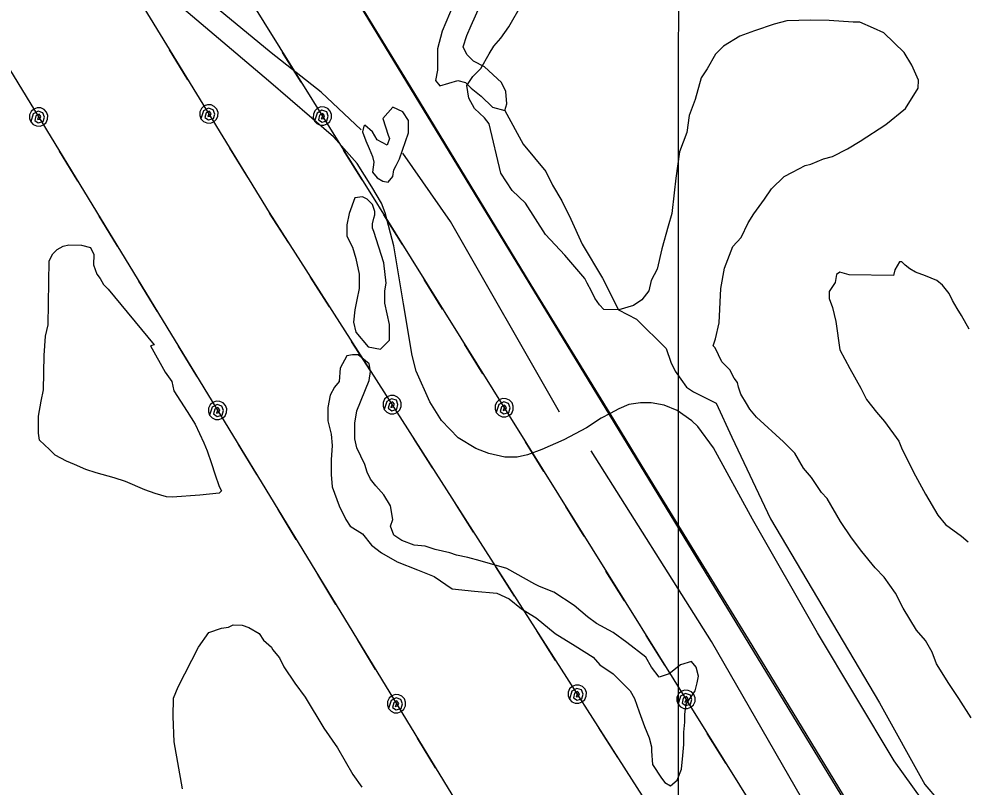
# Model space of a CAD drawing. Extents: x 3263578 to 3301413, y 764927 to 798602.
# Drawn here: x 3269709 to 3270632, y 778387 to 779133 of the extents above; entities that cross this region are included whole.
import ezdxf

# ---------------------------------------------------------------- set-up
doc = ezdxf.new("R2010")
doc.units = 0
for name, color, linetype in [('V-GRID-MAJR', 7, 'Continuous'), ('V-RAIL-TRAK', 7, 'Continuous'), ('V-ROAD-CNTR', 7, 'Continuous'), ('V-SITE-VEGE', 7, 'Continuous'), ('V-TOPO-SHOR', 7, 'Continuous'), ('V-UTIL-LINE', 7, 'Continuous')]:
    doc.layers.add(name, color=color, linetype=linetype)

msp = doc.modelspace()

# ---------------------------------------------------------------- linework, layer by layer
at = {"layer": 'V-GRID-MAJR'}
msp.add_spline([(3270349.27, 775829.63), (3270351.04, 781890.58), (3270352.8, 787952.61), (3270354.56, 794014.68), (3270354.56, 794015.72)], degree=3, dxfattribs=at)
at = {"layer": 'V-RAIL-TRAK'}
msp.add_lwpolyline([(3270536.85, 778335.83), (3270418.22, 778530.26), (3270314.88, 778698.65), (3270283.58, 778749.75), (3270206.97, 778874.87), (3270093.62, 779060.73), (3269973.23, 779257.54), (3269816.81, 779512.84), (3269677.45, 779740.99), (3269504.86, 780022.9), (3269364.8, 780252.14), (3269178.69, 780556.82), (3269021.91, 780812.13), (3268822.79, 781137.77), (3268625.61, 781460.31)], dxfattribs=at)
at = {"layer": 'V-ROAD-CNTR'}
for points in [[(3272188.38, 775832.51), (3271868.07, 776292.71), (3271339.65, 777053.16), (3271160.7, 777323.73), (3270905.43, 777727.45), (3270283.38, 778748.11), (3269657.53, 779774.08), (3268620.7, 781468.96), (3267728.6, 782934.33)], [(3270586.82, 778374.31), (3270559.65, 778412.1), (3270485.36, 778536.53), (3270422.02, 778646.89), (3270384, 778716.25), (3270369, 778737.06), (3270363.13, 778742.39), (3270348.87, 778752.72), (3270336.32, 778757.62), (3270323.37, 778760.18), (3270313.26, 778759.98), (3270301.69, 778758.54), (3270292.24, 778754.19), (3270283.58, 778749.75), (3270275.03, 778745.2), (3270260.62, 778735.87), (3270238.78, 778723.96), (3270217.34, 778714.56), (3270203.36, 778709.38), (3270193.23, 778707.38), (3270181.32, 778707.39), (3270165.68, 778710.71), (3270152.95, 778715.61), (3270135.8, 778726.17), (3270119.84, 778743.03), (3270108.4, 778760.9), (3270094.99, 778790.7), (3270091.27, 778805.92), (3270082.71, 778856.21), (3270073.34, 778912.48), (3270065.02, 778944.72), (3270061.21, 778954.17), (3270052.08, 778970.01), (3270037.66, 778992.62), (3270014.8, 779018.61), (3269951.64, 779073.04), (3269784.71, 779214.49)]]:
    msp.add_lwpolyline(points, dxfattribs=at)
at = {"layer": 'V-SITE-VEGE'}
for points in [[(3270496.5, 779131.57), (3270478.72, 779131.85), (3270455.38, 779131.11), (3270443.1, 779127.98), (3270424.11, 779121.62), (3270409.58, 779116.29), (3270393.87, 779106.55), (3270385.97, 779098.9), (3270377.96, 779084.58), (3270372.27, 779075.78), (3270366.37, 779054.76), (3270360.57, 779039.3), (3270358.08, 779022.67), (3270351.11, 779003.9), (3270347.37, 778978.4), (3270346.02, 778963.97), (3270343.48, 778944.02), (3270339.95, 778931.85), (3270334.04, 778909.72), (3270329.27, 778889.8), (3270323.54, 778878.78), (3270321.16, 778868.81), (3270314.35, 778860.04), (3270306.49, 778854.61), (3270291.98, 778850.4), (3270277.54, 778850.63), (3270273.16, 778855.14), (3270268.83, 778861.88), (3270265.6, 778868.6), (3270261.28, 778876.44), (3270259.13, 778880.92), (3270239.49, 778903.46), (3270220.93, 778923.76), (3270201.42, 778954.07), (3270188.28, 778966.51), (3270177.44, 778983.35), (3270165.99, 779031.31), (3270161.63, 779036.94), (3270151.78, 779045.98), (3270146.39, 779056.07), (3270144.36, 779068.33), (3270150.06, 779077.12), (3270157.96, 779084.78), (3270165.96, 779099.09), (3270170.53, 779106.8), (3270177.32, 779114.47), (3270185.28, 779125.45), (3270197.85, 779147.47)], [(3270634.51, 778453.77), (3270622.59, 778472.85), (3270612.83, 778487.45), (3270600.91, 778506.53), (3270596.65, 778517.71), (3270590.16, 778528.93), (3270581.43, 778539.07), (3270568.44, 778560.39), (3270560.9, 778574.96), (3270550.04, 778590.69), (3270541.29, 778599.72), (3270528.21, 778615.48), (3270518.43, 778628.97), (3270507.57, 778644.7), (3270494.6, 778667.13), (3270489.13, 778672.78), (3270479.36, 778687.38), (3270471.73, 778696.39), (3270463.08, 778710.97), (3270452.15, 778722.26), (3270425.86, 778746.02), (3270419.32, 778753.9), (3270416.08, 778759.51), (3270410.67, 778768.49), (3270408.55, 778775.19), (3270407.51, 778779.65), (3270404.25, 778784.15), (3270399.93, 778791.99), (3270392.28, 778799.89), (3270385.83, 778813.33), (3270383.64, 778815.59), (3270385.97, 778822.22), (3270389.55, 778837.72), (3270391.2, 778871.03), (3270394.85, 778890.97), (3270402.97, 778911.95), (3270410.89, 778920.71), (3270417.78, 778935.04), (3270423.48, 778943.84), (3270433.71, 778958.12), (3270440.54, 778968.01), (3270452.95, 778980.04), (3270460.8, 778984.35), (3270473.13, 778990.83), (3270478.7, 778991.85), (3270491.01, 778997.2), (3270499.93, 778999.29), (3270514.49, 779006.83), (3270526.84, 779014.41), (3270551.55, 779030.68), (3270570.68, 779045.93), (3270583.22, 779065.73), (3270583.35, 779073.5), (3270576.91, 779088.05), (3270569.33, 779100.4), (3270549.64, 779119.6), (3270539.71, 779124.2), (3270526.47, 779129.97), (3270519.81, 779130.08), (3270496.5, 779131.57)], [(3270632.8, 778831.59), (3270625.24, 778845.04), (3270620.9, 778851.78), (3270616.58, 778859.63), (3270613.36, 778866.35), (3270606.81, 778874.23), (3270601.33, 778878.76), (3270590.29, 778883.39), (3270580.35, 778886.88), (3270574.85, 778890.3), (3270570.46, 778893.7), (3270567.18, 778897.09), (3270564.96, 778897.12), (3270560.39, 778889.42), (3270559.19, 778883.88), (3270515.87, 778884.58), (3270507.02, 778886.94), (3270503.65, 778884.78), (3270502.41, 778877.02), (3270496.71, 778868.22), (3270496.61, 778861.56), (3270499.8, 778852.61), (3270502.92, 778839.23), (3270506.91, 778811.39), (3270516.62, 778793.45), (3270527.43, 778774.39), (3270532.81, 778763.19), (3270542.61, 778750.81), (3270550.24, 778741.8), (3270564.38, 778722.68), (3270567.59, 778714.85), (3270580.51, 778689.09), (3270590.22, 778671.15), (3270602.12, 778650.96), (3270609.75, 778641.95), (3270625.12, 778630.59), (3270631.7, 778624.93)], [(3269867.82, 778384.96), (3269859.67, 778430.65), (3269858.95, 778455.11), (3269859.23, 778472.88), (3269863.85, 778483.92), (3269883.36, 778522.5), (3269893.59, 778536.78), (3269905.89, 778541.03), (3269912.57, 778542.03), (3269917.05, 778544.18), (3269925.93, 778544.04), (3269932.56, 778541.71), (3269942.47, 778535.99), (3269946.81, 778529.26), (3269954.48, 778522.47), (3269955.55, 778520.23), (3269962.09, 778512.34), (3269966.39, 778503.39), (3269977.25, 778487.66), (3269987.04, 778474.17), (3270005.44, 778443.87), (3270018.47, 778424.77), (3270033.61, 778398.97), (3270042.3, 778386.61)]]:
    msp.add_lwpolyline(points, dxfattribs=at)
msp.add_lwpolyline([(3269840.31, 778816.53), (3269836.96, 778815.48), (3269850.98, 778789.7), (3269857.51, 778780.7), (3269859.59, 778771.78), (3269872.6, 778751.57), (3269880.18, 778739.22), (3269888.78, 778721.31), (3269891.98, 778713.48), (3269896.23, 778701.19), (3269899.4, 778691.14), (3269903.65, 778678.84), (3269905.8, 778674.37), (3269903.54, 778672.18), (3269884.63, 778670.26), (3269857.93, 778668.47), (3269852.37, 778668.56), (3269841.32, 778672.07), (3269831.37, 778675.56), (3269812.61, 778683.64), (3269801.56, 778687.15), (3269783.86, 778691.88), (3269773.91, 778695.37), (3269762.87, 778699.99), (3269755.15, 778703.45), (3269744.13, 778709.18), (3269738.67, 778714.83), (3269728.81, 778723.88), (3269727.81, 778730.56), (3269728.08, 778747.22), (3269730.53, 778761.63), (3269732.93, 778772.7), (3269733.46, 778806.03), (3269734.88, 778824.89), (3269737.28, 778835.96), (3269738.28, 778898.18), (3269741.72, 778904.79), (3269746.23, 778909.16), (3269751.84, 778912.4), (3269757.41, 778913.43), (3269769.63, 778913.23), (3269778.48, 778910.86), (3269781.71, 778904.14), (3269781.55, 778894.15), (3269784.74, 778885.2), (3269788, 778880.71), (3269791.24, 778875.1), (3269795.62, 778870.59)], close=True, dxfattribs=at)
at = {"layer": 'V-TOPO-SHOR'}
for points in [[(3270041.7, 779025.24), (3270002.87, 779061.8), (3269954.04, 779100.21), (3269891.67, 779152.1), (3269828.52, 779207.51), (3269776.51, 779250.19), (3269717.5, 779300.47), (3269689.52, 779323.47), (3269638.58, 779365.89), (3269584.59, 779412.83), (3269525.71, 779463.94), (3269464.19, 779515.95), (3269407.54, 779563.17), (3269355.29, 779606.34), (3269294.12, 779656.89), (3269233.91, 779707.9), (3269178.73, 779756.19), (3269119.6, 779806.58), (3269061.96, 779851.89), (3269013.55, 779894.64), (3268965.5, 779936.53)], [(3270131.13, 779146.34), (3270120.25, 779121.31), (3270115.89, 779103.89), (3270115.89, 779094.1), (3270115.89, 779083.22), (3270113.71, 779073.42), (3270118.06, 779067.98), (3270135.48, 779073.42), (3270143.09, 779071.24), (3270148.54, 779065.8), (3270158.33, 779058.18), (3270169.21, 779047.3), (3270181.18, 779044.03), (3270183.36, 779050.56), (3270182.27, 779062.53), (3270177.92, 779071.24), (3270161.6, 779086.48), (3270150.71, 779091.92), (3270144.19, 779098.45), (3270140.92, 779106.07), (3270144.19, 779116.95), (3270148.54, 779126.74), (3270158.34, 779148.51)], [(3270181.18, 779044.03), (3270199.07, 779011.44), (3270221.14, 778984.95), (3270227.76, 778971.71), (3270236.58, 778956.26), (3270245.41, 778938.61), (3270256.44, 778914.33), (3270276.3, 778881.23), (3270291.75, 778850.33), (3270309.4, 778841.5), (3270338.09, 778812.81), (3270342.5, 778799.56), (3270346.91, 778790.74), (3270357.95, 778775.29), (3270364.57, 778770.87), (3270386.64, 778759.84), (3270402.08, 778726.73), (3270439.59, 778647.28), (3270545.51, 778468.51), (3270589.64, 778389.06), (3270616.12, 778358.16), (3270640.39, 778327.26), (3270898.58, 778119.79), (3270953.76, 778188.2)], [(3270234.36, 778751.02), (3270128.44, 778936.41), (3270082.11, 779002.62)], [(3270624.92, 778106.58), (3270382.2, 778528.11), (3270265.25, 778713.5)]]:
    msp.add_lwpolyline(points, dxfattribs=at)
for points in [[(3270078.88, 778997.25), (3270087.59, 779022.28), (3270087.59, 779034.25), (3270082.15, 779042.95), (3270072.35, 779047.31), (3270062.56, 779036.42), (3270068, 779020.1), (3270069.09, 779016.84), (3270066.91, 779010.31), (3270057.12, 779015.75), (3270052.76, 779023.37), (3270045.15, 779029.9), (3270044.06, 779028.81), (3270042.97, 779023.37), (3270046.23, 779014.66), (3270049.5, 779007.04), (3270052.76, 778999.42), (3270053.85, 778993.98), (3270052.76, 778984.19), (3270057.11, 778978.75), (3270062.55, 778975.48), (3270068, 778974.39), (3270072.35, 778979.83), (3270073.44, 778986.36), (3270075.61, 778990.72)], [(3270063.64, 778896.04), (3270053.84, 778926.51), (3270052.76, 778929.77), (3270052.76, 778934.13), (3270053.84, 778939.57), (3270054.93, 778942.83), (3270054.93, 778946.1), (3270052.76, 778952.63), (3270047.32, 778958.07), (3270042.96, 778960.25), (3270035.35, 778959.16), (3270029.9, 778943.92), (3270027.73, 778933.04), (3270027.72, 778922.16), (3270033.16, 778911.28), (3270036.43, 778900.39), (3270039.69, 778885.16), (3270039.69, 778871.01), (3270037.51, 778860.13), (3270035.34, 778850.33), (3270034.25, 778838.36), (3270036.42, 778828.57), (3270048.39, 778814.42), (3270060.36, 778812.24), (3270069.07, 778820.95), (3270069.07, 778836.18), (3270064.72, 778856.86), (3270064.72, 778868.83), (3270065.81, 778876.45)], [(3270037.5, 778752.39), (3270049.48, 778781.77), (3270050.57, 778790.48), (3270049.48, 778798.09), (3270038.6, 778806.8), (3270033.16, 778806.8), (3270027.71, 778805.71), (3270021.18, 778793.74), (3270020.09, 778780.68), (3270015.74, 778775.24), (3270011.39, 778767.62), (3270009.21, 778755.65), (3270009.21, 778742.59), (3270012.47, 778729.54), (3270013.56, 778718.65), (3270012.47, 778704.5), (3270012.47, 778690.36), (3270013.56, 778678.39), (3270020.08, 778659.88), (3270026.61, 778646.82), (3270030.96, 778640.29), (3270042.93, 778632.68), (3270051.64, 778621.79), (3270061.43, 778614.17), (3270076.67, 778605.47), (3270096.26, 778597.85), (3270112.58, 778591.32), (3270129.99, 778579.34), (3270151.76, 778577.16), (3270173.52, 778574.99), (3270185.49, 778569.54), (3270197.46, 778559.75), (3270211.61, 778551.04), (3270230.11, 778535.8), (3270249.7, 778523.83), (3270267.11, 778512.95), (3270273.64, 778505.33), (3270286.7, 778496.62), (3270303.02, 778480.29), (3270307.37, 778472.68), (3270311.72, 778459.62), (3270317.16, 778445.47), (3270321.52, 778434.58), (3270323.69, 778425.88), (3270323.69, 778421.53), (3270324.78, 778408.47), (3270333.48, 778395.41), (3270336.75, 778391.05), (3270342.19, 778387.79), (3270348.72, 778393.23), (3270353.07, 778404.11), (3270354.16, 778417.17), (3270355.25, 778428.05), (3270355.25, 778440.02), (3270356.34, 778449.82), (3270356.34, 778457.44), (3270357.43, 778467.23), (3270366.14, 778480.29), (3270368.32, 778487.91), (3270369.41, 778494.44), (3270367.23, 778503.14), (3270362.88, 778508.58), (3270351.99, 778505.32), (3270341.11, 778496.61), (3270331.32, 778493.35), (3270323.7, 778503.15), (3270318.26, 778512.94), (3270299.76, 778527.09), (3270286.7, 778536.89), (3270270.38, 778545.59), (3270261.67, 778552.12), (3270248.61, 778563.01), (3270229.03, 778576.07), (3270214.88, 778581.51), (3270210.53, 778583.69), (3270183.32, 778598.93), (3270157.2, 778606.55), (3270145.23, 778609.81), (3270134.35, 778611.99), (3270127.82, 778614.17), (3270113.67, 778617.43), (3270103.88, 778620.7), (3270092.99, 778621.79), (3270081.02, 778626.14), (3270073.41, 778631.58), (3270070.14, 778640.29), (3270072.32, 778646.82), (3270070.14, 778659.88), (3270063.62, 778670.76), (3270056, 778679.47), (3270050.56, 778686), (3270047.29, 778692.53), (3270045.12, 778700.15), (3270037.5, 778716.47), (3270035.32, 778725.18), (3270035.33, 778734.97), (3270035.33, 778740.42)]]:
    msp.add_lwpolyline(points, close=True, dxfattribs=at)
at = {"layer": 'V-UTIL-LINE'}
for points in [[(3268409.45, 784958.93), (3268573.89, 783710.18), (3268827.39, 781864.99), (3268971.69, 780694.4), (3269579.31, 779719.37), (3271430.81, 776750.82), (3272074.85, 775829.76)], [(3268230.13, 784805.77), (3268307.95, 784237.21), (3268452.81, 783310.24), (3268587.31, 782316.49), (3268362.25, 781702.07), (3268263.07, 781437.2), (3268500.02, 781041.3), (3269699.69, 779084.34), (3270893.55, 777127.57), (3271403.45, 776393.36), (3271797.64, 775829.73)], [(3268411.53, 784147.11), (3268571.39, 782890.14), (3268740.09, 781681.15), (3268871.81, 780708.39), (3269952.3, 778944.99), (3271642.64, 776301.92), (3271967.18, 775831.85)], [(3269873.2, 779074.07), (3269855.44, 779103.06)], [(3269983.24, 779071.76), (3269965.25, 779100.6)], [(3269893.57, 779040.83), (3269892.41, 779038.2), (3269894.69, 779038.65), (3269895.74, 779041.19), (3269893.94, 779043.5), (3269890.96, 779041.86), (3269889.76, 779037.33), (3269893.3, 779034.95), (3269897.97, 779036.3), (3269899.26, 779040.69), (3269897.81, 779044.92), (3269893.25, 779046.48), (3269888.39, 779043.89), (3269885.9, 779036.12), (3269888.28, 779033.55), (3269891.47, 779032.08), (3269894.98, 779031.94), (3269898.27, 779033.15), (3269900.85, 779035.54), (3269902.32, 779038.72), (3269902.46, 779042.23), (3269901.25, 779045.53), (3269898.86, 779048.11), (3269895.67, 779049.58), (3269892.16, 779049.72), (3269888.87, 779048.5), (3269886.29, 779046.12), (3269884.82, 779042.93), (3269884.68, 779039.42), (3269885.9, 779036.12)], [(3269728.04, 779037.86), (3269726.88, 779035.23), (3269729.16, 779035.68), (3269730.21, 779038.22), (3269728.42, 779040.54), (3269725.44, 779038.9), (3269724.22, 779034.38), (3269727.76, 779031.99), (3269732.44, 779033.33), (3269733.73, 779037.72), (3269732.29, 779041.95), (3269727.73, 779043.52), (3269722.87, 779040.94), (3269720.36, 779033.18), (3269722.74, 779030.59), (3269725.93, 779029.12), (3269729.43, 779028.97), (3269732.73, 779030.18), (3269735.31, 779032.56), (3269736.79, 779035.75), (3269736.94, 779039.26), (3269735.73, 779042.55), (3269733.35, 779045.14), (3269730.16, 779046.61), (3269726.65, 779046.76), (3269723.36, 779045.55), (3269720.77, 779043.17), (3269719.3, 779039.98), (3269719.15, 779036.47), (3269720.36, 779033.18)], [(3270003.88, 779038.65), (3270002.74, 779036.01), (3270005.02, 779036.48), (3270006.04, 779039.03), (3270004.23, 779041.33), (3270001.26, 779039.67), (3270000.09, 779035.13), (3270003.65, 779032.78), (3270008.32, 779034.16), (3270009.57, 779038.56), (3270008.08, 779042.78), (3270003.51, 779044.31), (3269998.68, 779041.67), (3269996.24, 779033.89), (3269998.65, 779031.33), (3270001.85, 779029.89), (3270005.36, 779029.77), (3270008.64, 779031.02), (3270011.2, 779033.42), (3270012.65, 779036.62), (3270012.76, 779040.13), (3270011.52, 779043.42), (3270009.11, 779045.97), (3270005.91, 779047.42), (3270002.4, 779047.53), (3269999.12, 779046.29), (3269996.56, 779043.89), (3269995.11, 779040.68), (3269995, 779037.17), (3269996.24, 779033.89)], [(3269766.07, 778975.53), (3269748.37, 779004.56)], [(3269931.72, 778978.57), (3269913.95, 779007.56)], [(3270042.51, 778976.72), (3270024.52, 779005.57)], [(3269804.61, 778912.36), (3269786.91, 778941.39)], [(3269970.94, 778915.83), (3269952.62, 778944.47)], [(3270081.67, 778913.94), (3270063.68, 778942.78)], [(3270010.81, 778853.49), (3269992.49, 778882.13)], [(3269843.16, 778849.19), (3269825.45, 778878.22)], [(3270120.83, 778851.15), (3270102.84, 778880)], [(3270050.68, 778791.15), (3270032.36, 778819.79)], [(3269881.7, 778786.02), (3269863.99, 778815.05)], [(3270160, 778788.36), (3270142, 778817.21)], [(3270071.69, 778758.3), (3270070.58, 778755.65), (3270072.85, 778756.14), (3270073.85, 778758.7), (3270072.01, 778760.98), (3270069.06, 778759.29), (3270067.94, 778754.73), (3270071.53, 778752.42), (3270076.18, 778753.86), (3270077.38, 778758.28), (3270075.85, 778762.47), (3270071.25, 778763.95), (3270066.45, 778761.26), (3270064.11, 778753.45), (3270066.54, 778750.92), (3270069.75, 778749.51), (3270073.27, 778749.44), (3270076.54, 778750.72), (3270079.07, 778753.15), (3270080.48, 778756.37), (3270080.55, 778759.88), (3270079.27, 778763.15), (3270076.84, 778765.68), (3270073.62, 778767.09), (3270070.11, 778767.16), (3270066.84, 778765.88), (3270064.31, 778763.45), (3270062.9, 778760.23), (3270062.83, 778756.72), (3270064.11, 778753.45)], [(3270180.63, 778755.26), (3270179.49, 778752.62), (3270181.77, 778753.08), (3270182.8, 778755.63), (3270180.98, 778757.93), (3270178.02, 778756.27), (3270176.85, 778751.73), (3270180.41, 778749.38), (3270185.07, 778750.76), (3270186.33, 778755.17), (3270184.84, 778759.38), (3270180.27, 778760.91), (3270175.43, 778758.28), (3270173, 778750.49), (3270175.4, 778747.93), (3270178.6, 778746.49), (3270182.11, 778746.38), (3270185.4, 778747.62), (3270187.96, 778750.02), (3270189.4, 778753.22), (3270189.51, 778756.73), (3270188.27, 778760.02), (3270185.87, 778762.58), (3270182.67, 778764.02), (3270179.16, 778764.14), (3270175.87, 778762.89), (3270173.31, 778760.49), (3270171.87, 778757.29), (3270171.76, 778753.78), (3270173, 778750.49)], [(3269902, 778752.74), (3269900.83, 778750.11), (3269903.12, 778750.56), (3269904.17, 778753.1), (3269902.38, 778755.41), (3269899.39, 778753.78), (3269898.18, 778749.26), (3269901.72, 778746.87), (3269906.39, 778748.21), (3269907.69, 778752.6), (3269906.25, 778756.83), (3269901.69, 778758.4), (3269896.83, 778755.82), (3269894.32, 778748.06), (3269896.7, 778745.47), (3269899.88, 778744), (3269903.39, 778743.85), (3269906.69, 778745.06), (3269909.27, 778747.44), (3269910.75, 778750.63), (3269910.89, 778754.13), (3269909.68, 778757.43), (3269907.31, 778760.01), (3269904.12, 778761.49), (3269900.61, 778761.64), (3269897.31, 778760.43), (3269894.73, 778758.05), (3269893.25, 778754.86), (3269893.11, 778751.35), (3269894.32, 778748.06)], [(3270111.03, 778696.79), (3270092.71, 778725.44)], [(3269940.03, 778690.41), (3269922.32, 778719.44)], [(3270219.27, 778693.33), (3270201.28, 778722.18)], [(3270150.9, 778634.45), (3270132.58, 778663.09)], [(3269978.57, 778627.24), (3269960.86, 778656.27)], [(3270258.43, 778630.54), (3270240.44, 778659.39)], [(3270190.76, 778572.11), (3270172.45, 778600.76)], [(3270297.59, 778567.75), (3270279.6, 778596.6)], [(3270017.11, 778564.07), (3269999.4, 778593.1)], [(3270230.63, 778509.77), (3270212.31, 778538.41)], [(3270336.75, 778504.96), (3270318.76, 778533.81)], [(3270055.65, 778500.9), (3270037.94, 778529.93)], [(3270251.64, 778476.92), (3270250.53, 778474.27), (3270252.8, 778474.77), (3270253.8, 778477.32), (3270251.96, 778479.6), (3270249.01, 778477.91), (3270247.89, 778473.36), (3270251.48, 778471.05), (3270256.13, 778472.48), (3270257.33, 778476.9), (3270255.8, 778481.1), (3270251.21, 778482.58), (3270246.4, 778479.89), (3270244.06, 778472.08), (3270246.49, 778469.54), (3270249.71, 778468.13), (3270253.22, 778468.06), (3270256.49, 778469.34), (3270259.02, 778471.78), (3270260.43, 778474.99), (3270260.5, 778478.5), (3270259.22, 778481.77), (3270256.79, 778484.31), (3270253.57, 778485.71), (3270250.06, 778485.79), (3270246.79, 778484.51), (3270244.26, 778482.07), (3270242.85, 778478.86), (3270242.78, 778475.35), (3270244.06, 778472.08)], [(3270075.96, 778467.62), (3270074.79, 778464.99), (3270077.08, 778465.44), (3270078.12, 778467.98), (3270076.33, 778470.29), (3270073.35, 778468.66), (3270072.14, 778464.13), (3270075.68, 778461.75), (3270080.35, 778463.08), (3270081.65, 778467.48), (3270080.21, 778471.71), (3270075.65, 778473.28), (3270070.79, 778470.7), (3270068.27, 778462.94), (3270070.65, 778460.35), (3270073.84, 778458.88), (3270077.35, 778458.73), (3270080.65, 778459.94), (3270083.23, 778462.32), (3270084.71, 778465.5), (3270084.85, 778469.01), (3270083.64, 778472.31), (3270081.26, 778474.89), (3270078.08, 778476.37), (3270074.57, 778476.51), (3270071.27, 778475.31), (3270068.69, 778472.93), (3270067.21, 778469.74), (3270067.07, 778466.23), (3270068.27, 778462.94)], [(3270357.39, 778471.86), (3270356.25, 778469.22), (3270358.53, 778469.69), (3270359.55, 778472.24), (3270357.74, 778474.54), (3270354.77, 778472.88), (3270353.6, 778468.33), (3270357.16, 778465.98), (3270361.83, 778467.37), (3270363.08, 778471.77), (3270361.6, 778475.99), (3270357.02, 778477.52), (3270352.19, 778474.88), (3270349.75, 778467.1), (3270352.16, 778464.54), (3270355.36, 778463.09), (3270358.87, 778462.98), (3270362.15, 778464.22), (3270364.71, 778466.63), (3270366.16, 778469.83), (3270366.27, 778473.34), (3270365.02, 778476.62), (3270362.62, 778479.18), (3270359.42, 778480.63), (3270355.91, 778480.74), (3270352.63, 778479.5), (3270350.07, 778477.09), (3270348.62, 778473.89), (3270348.51, 778470.38), (3270349.75, 778467.1)], [(3270290.98, 778415.42), (3270272.66, 778444.06)], [(3270113.98, 778405.3), (3270096.28, 778434.32)], [(3270396.03, 778409.93), (3270378.03, 778438.78)]]:
    msp.add_lwpolyline(points, dxfattribs=at)

doc.saveas('drawing.dxf')
